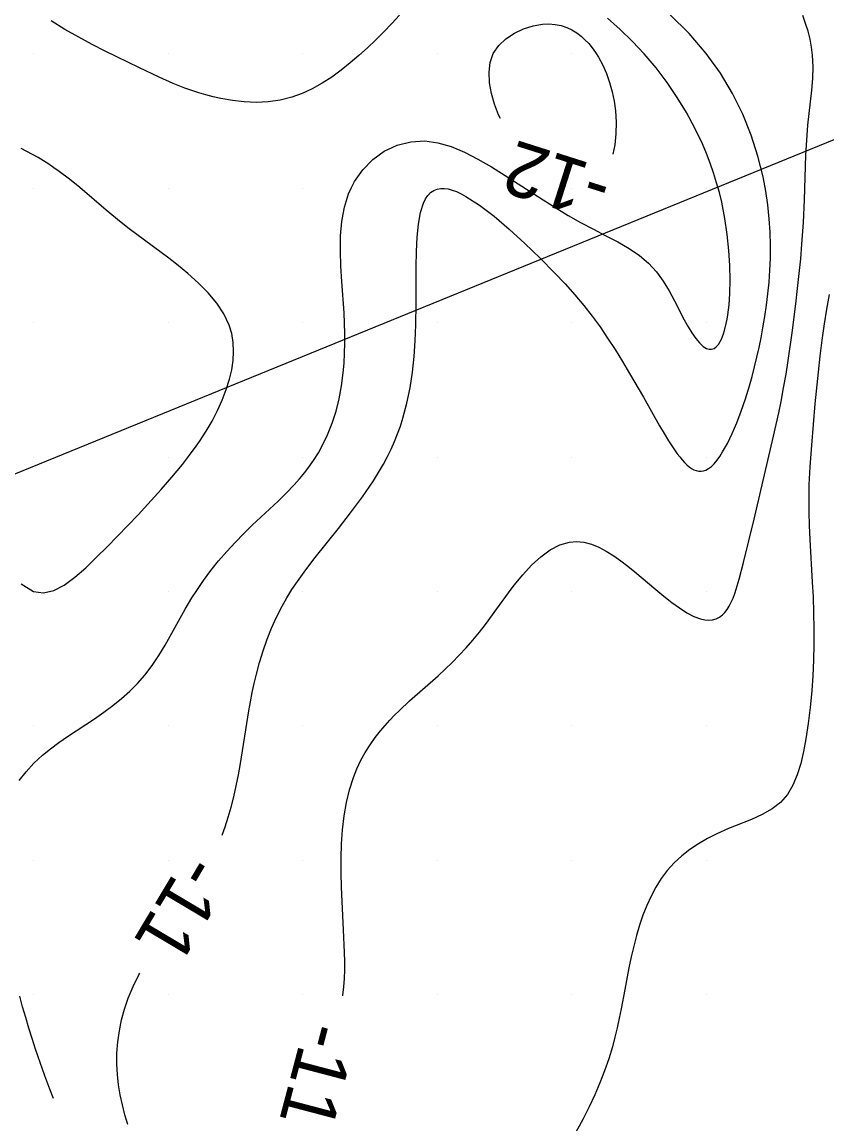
# Model space of a CAD drawing. Extents: x 2602990 to 2605851, y 618069 to 619180.
# Drawn here: x 2604304.57 to 2604334.48, y 618750.2 to 618791.18 of the extents above; entities that cross this region are included whole.
import ezdxf

# ---------------------------------------------------------------- set-up
doc = ezdxf.new("R2010")
doc.units = 0
for name, color, linetype in [('Default', 7, 'Continuous'), ('DTM Contours Minor', 7, 'Continuous'), ('DTM Contours Minor Text', 7, 'Continuous'), ('Exist DTM Scan Elevation Point', 7, 'Continuous'), ('Exist Structure Major Deck Tunnel Box Culvert', 7, 'Continuous')]:
    doc.layers.add(name, color=color, linetype=linetype)

# ---------------------------------------------------------------- blocks, each defined once
blk = doc.blocks.new('POINT_DISPLAY')
at = {"layer": 'Default'}
blk.add_line((0, 0), (0, 0), dxfattribs=at)

msp = doc.modelspace()

# ---------------------------------------------------------------- linework, layer by layer
at = {"layer": 'DTM Contours Minor'}
for points in [[(2604304.461, 618762.966), (2604304.72, 618763.296), (2604305.009, 618763.611), (2604305.327, 618763.907), (2604305.626, 618764.15), (2604305.941, 618764.383), (2604306.266, 618764.607), (2604307.267, 618765.268), (2604307.611, 618765.508), (2604307.945, 618765.758), (2604308.268, 618766.018), (2604308.576, 618766.292), (2604308.866, 618766.581), (2604309.136, 618766.887), (2604309.406, 618767.243), (2604309.655, 618767.618), (2604309.888, 618768.006), (2604310.634, 618769.344), (2604310.887, 618769.765), (2604311.065, 618770.042), (2604311.32, 618770.413), (2604311.592, 618770.777), (2604311.878, 618771.134), (2604312.178, 618771.483), (2604312.49, 618771.823), (2604312.813, 618772.155), (2604313.129, 618772.461), (2604314.085, 618773.357), (2604314.392, 618773.658), (2604314.685, 618773.966), (2604314.885, 618774.191), (2604315.076, 618774.422), (2604315.256, 618774.659), (2604315.425, 618774.903), (2604315.584, 618775.155), (2604315.73, 618775.416), (2604315.928, 618775.827), (2604316.098, 618776.257), (2604316.24, 618776.705), (2604316.356, 618777.169), (2604316.446, 618777.646), (2604316.51, 618778.134), (2604316.54, 618778.493), (2604316.559, 618778.857), (2604316.566, 618779.226), (2604316.564, 618779.599), (2604316.554, 618779.976), (2604316.536, 618780.357), (2604316.457, 618781.522), (2604316.422, 618782.103), (2604316.404, 618782.673), (2604316.412, 618783.229), (2604316.458, 618783.762), (2604316.5, 618784.031), (2604316.555, 618784.292), (2604316.624, 618784.543), (2604316.709, 618784.786), (2604316.809, 618785.019), (2604316.926, 618785.241), (2604317.232, 618785.681), (2604317.605, 618786.06), (2604318.034, 618786.368), (2604318.508, 618786.593), (2604319.015, 618786.726), (2604319.544, 618786.755), (2604320.027, 618786.689), (2604320.517, 618786.545), (2604321.012, 618786.338), (2604321.512, 618786.081), (2604322.016, 618785.788), (2604322.521, 618785.472), (2604323.938, 618784.558), (2604324.406, 618784.264), (2604324.868, 618783.983), (2604325.325, 618783.722), (2604325.805, 618783.467), (2604326.271, 618783.229), (2604326.715, 618782.996), (2604327.131, 618782.756), (2604327.513, 618782.498), (2604327.855, 618782.209), (2604328.144, 618781.891), (2604328.396, 618781.544), (2604328.618, 618781.18), (2604328.818, 618780.812), (2604329.181, 618780.105), (2604329.324, 618779.846), (2604329.466, 618779.613), (2604329.607, 618779.409), (2604329.744, 618779.242), (2604329.878, 618779.115), (2604330.007, 618779.034), (2604330.104, 618779.007), (2604330.197, 618779.009), (2604330.285, 618779.041), (2604330.368, 618779.1), (2604330.447, 618779.186), (2604330.519, 618779.297), (2604330.563, 618779.384), (2604330.604, 618779.48), (2604330.643, 618779.585), (2604330.678, 618779.701), (2604330.742, 618779.959), (2604330.773, 618780.12), (2604330.8, 618780.292), (2604330.844, 618780.665), (2604330.872, 618781.077), (2604330.885, 618781.579), (2604330.875, 618782.118), (2604330.84, 618782.684), (2604330.78, 618783.27), (2604330.691, 618783.869), (2604330.572, 618784.471), (2604330.484, 618784.837), (2604330.383, 618785.201), (2604330.27, 618785.565), (2604330.145, 618785.926), (2604330.006, 618786.287), (2604329.854, 618786.646), (2604329.577, 618787.229), (2604329.265, 618787.806), (2604328.92, 618788.374), (2604328.542, 618788.929), (2604328.133, 618789.468), (2604327.693, 618789.989), (2604327.257, 618790.455), (2604326.799, 618790.9), (2604326.323, 618791.321)], [(2604318.594, 618791.437), (2604318.313, 618791.125), (2604318.021, 618790.817), (2604317.72, 618790.515), (2604317.41, 618790.221), (2604317.093, 618789.935), (2604316.769, 618789.659), (2604316.427, 618789.386), (2604316.078, 618789.131), (2604315.722, 618788.897), (2604315.357, 618788.691), (2604314.984, 618788.516), (2604314.601, 618788.377), (2604314.166, 618788.27), (2604313.723, 618788.209), (2604313.276, 618788.189), (2604312.83, 618788.206), (2604312.388, 618788.254), (2604311.955, 618788.33), (2604311.679, 618788.392), (2604311.407, 618788.463), (2604311.14, 618788.542), (2604310.878, 618788.628), (2604310.619, 618788.722), (2604310.188, 618788.893), (2604309.662, 618789.125), (2604308.931, 618789.47), (2604307.666, 618790.092), (2604307.179, 618790.341), (2604306.677, 618790.61), (2604306.168, 618790.903), (2604305.657, 618791.223)], [(2604312.009, 618760.943), (2604312.117, 618761.245), (2604312.236, 618761.61), (2604312.345, 618761.984), (2604312.444, 618762.365), (2604312.535, 618762.77), (2604312.616, 618763.182), (2604312.69, 618763.599), (2604313.002, 618765.557), (2604313.063, 618765.901), (2604313.129, 618766.243), (2604313.201, 618766.583), (2604313.28, 618766.921), (2604313.397, 618767.361), (2604313.529, 618767.795), (2604313.678, 618768.222), (2604313.845, 618768.64), (2604314.029, 618769.05), (2604314.233, 618769.449), (2604314.411, 618769.76), (2604314.601, 618770.067), (2604314.806, 618770.372), (2604315.123, 618770.81), (2604315.467, 618771.257), (2604316.335, 618772.346), (2604316.783, 618772.921), (2604317.219, 618773.513), (2604317.63, 618774.12), (2604318, 618774.738), (2604318.147, 618775.016), (2604318.284, 618775.296), (2604318.409, 618775.578), (2604318.525, 618775.864), (2604318.63, 618776.152), (2604318.724, 618776.445), (2604318.874, 618777.004), (2604318.992, 618777.574), (2604319.081, 618778.154), (2604319.145, 618778.738), (2604319.186, 618779.326), (2604319.21, 618779.914), (2604319.22, 618780.704), (2604319.219, 618782.073), (2604319.228, 618782.64), (2604319.253, 618783.174), (2604319.3, 618783.662), (2604319.377, 618784.089), (2604319.491, 618784.445), (2604319.567, 618784.598), (2604319.655, 618784.727), (2604319.755, 618784.831), (2604319.868, 618784.91), (2604319.992, 618784.963), (2604320.129, 618784.989), (2604320.261, 618784.989), (2604320.404, 618784.969), (2604320.555, 618784.928), (2604320.716, 618784.868), (2604320.886, 618784.79), (2604321.065, 618784.693), (2604321.567, 618784.368), (2604322.111, 618783.953), (2604322.679, 618783.47), (2604323.255, 618782.942), (2604323.822, 618782.393), (2604324.361, 618781.845), (2604324.751, 618781.434), (2604325.115, 618781.032), (2604325.454, 618780.631), (2604325.762, 618780.237), (2604326.052, 618779.835), (2604326.332, 618779.424), (2604326.611, 618778.992), (2604326.885, 618778.55), (2604327.151, 618778.105), (2604327.662, 618777.222), (2604328.261, 618776.164), (2604328.433, 618775.871), (2604328.599, 618775.597), (2604328.762, 618775.346), (2604328.92, 618775.12), (2604329.011, 618775.002), (2604329.1, 618774.894), (2604329.189, 618774.797), (2604329.276, 618774.712), (2604329.363, 618774.639), (2604329.449, 618774.578), (2604329.539, 618774.529), (2604329.628, 618774.494), (2604329.716, 618774.474), (2604329.804, 618774.47), (2604329.892, 618774.482), (2604329.979, 618774.511), (2604330.084, 618774.568), (2604330.189, 618774.648), (2604330.293, 618774.752), (2604330.398, 618774.877), (2604330.502, 618775.022), (2604330.607, 618775.188), (2604330.784, 618775.507), (2604330.96, 618775.872), (2604331.132, 618776.276), (2604331.298, 618776.71), (2604331.456, 618777.167), (2604331.603, 618777.641), (2604331.703, 618777.992), (2604331.795, 618778.348), (2604331.882, 618778.707), (2604331.962, 618779.07), (2604332.036, 618779.436), (2604332.104, 618779.805), (2604332.174, 618780.224), (2604332.237, 618780.647), (2604332.289, 618781.074), (2604332.332, 618781.506), (2604332.363, 618781.944), (2604332.382, 618782.388), (2604332.386, 618782.871), (2604332.373, 618783.363), (2604332.341, 618783.863), (2604332.287, 618784.372), (2604332.21, 618784.891), (2604332.108, 618785.419), (2604331.915, 618786.186), (2604331.664, 618786.964), (2604331.351, 618787.744), (2604330.971, 618788.516), (2604330.522, 618789.271), (2604330, 618790), (2604329.357, 618790.747), (2604328.643, 618791.452)], [(2604316.496, 618754.968), (2604316.498, 618754.984), (2604316.531, 618755.294), (2604316.551, 618755.607), (2604316.561, 618755.924), (2604316.562, 618756.245), (2604316.555, 618756.571), (2604316.519, 618757.414), (2604316.463, 618758.466), (2604316.44, 618759.003), (2604316.427, 618759.542), (2604316.428, 618760.081), (2604316.446, 618760.615), (2604316.485, 618761.141), (2604316.546, 618761.655), (2604316.632, 618762.153), (2604316.745, 618762.629), (2604316.888, 618763.08), (2604317.018, 618763.409), (2604317.166, 618763.721), (2604317.328, 618764.017), (2604317.505, 618764.299), (2604317.693, 618764.567), (2604317.892, 618764.821), (2604318.062, 618765.02), (2604318.236, 618765.212), (2604318.415, 618765.398), (2604318.598, 618765.579), (2604318.976, 618765.93), (2604320.03, 618766.864), (2604320.295, 618767.11), (2604320.558, 618767.364), (2604320.818, 618767.629), (2604321.075, 618767.903), (2604321.326, 618768.189), (2604321.57, 618768.486), (2604321.789, 618768.771), (2604322.216, 618769.358), (2604322.643, 618769.948), (2604322.862, 618770.235), (2604323.18, 618770.622), (2604323.509, 618770.978), (2604323.849, 618771.29), (2604324.197, 618771.546), (2604324.551, 618771.733), (2604324.91, 618771.838), (2604325.181, 618771.857), (2604325.453, 618771.828), (2604325.728, 618771.755), (2604326.003, 618771.644), (2604326.28, 618771.499), (2604326.559, 618771.326), (2604326.82, 618771.141), (2604327.082, 618770.941), (2604327.344, 618770.728), (2604328.124, 618770.068), (2604328.423, 618769.822), (2604328.715, 618769.592), (2604329, 618769.386), (2604329.274, 618769.211), (2604329.534, 618769.074), (2604329.779, 618768.981), (2604329.939, 618768.946), (2604330.091, 618768.935), (2604330.232, 618768.948), (2604330.365, 618768.986), (2604330.488, 618769.047), (2604330.601, 618769.13), (2604330.691, 618769.222), (2604330.775, 618769.331), (2604330.853, 618769.456), (2604330.926, 618769.596), (2604330.993, 618769.75), (2604331.058, 618769.919), (2604331.114, 618770.086), (2604331.223, 618770.453), (2604331.384, 618771.078), (2604331.774, 618772.693), (2604332.502, 618775.779), (2604332.69, 618776.637), (2604332.778, 618777.067), (2604332.873, 618777.576), (2604332.962, 618778.085), (2604333.043, 618778.595), (2604333.19, 618779.614), (2604333.327, 618780.694), (2604333.393, 618781.261), (2604333.453, 618781.822), (2604333.506, 618782.374), (2604333.552, 618782.914), (2604333.607, 618783.727), (2604333.645, 618784.561), (2604333.701, 618786.228), (2604333.719, 618786.598), (2604333.743, 618786.967), (2604333.775, 618787.335), (2604333.92, 618788.643), (2604333.953, 618789.078), (2604333.964, 618789.511), (2604333.944, 618789.944), (2604333.908, 618790.24), (2604333.853, 618790.536), (2604333.781, 618790.831), (2604333.69, 618791.126), (2604333.581, 618791.422)], [(2604322.083, 618790), (2604322.287, 618790.297), (2604322.555, 618790.551), (2604322.868, 618790.759), (2604323.21, 618790.921), (2604323.562, 618791.033), (2604323.906, 618791.094), (2604324.152, 618791.105), (2604324.385, 618791.088), (2604324.605, 618791.044), (2604324.812, 618790.975), (2604325.008, 618790.882), (2604325.192, 618790.768), (2604325.346, 618790.651), (2604325.491, 618790.52), (2604325.628, 618790.374), (2604325.758, 618790.216), (2604325.879, 618790.045), (2604325.993, 618789.864), (2604326.149, 618789.57), (2604326.287, 618789.257), (2604326.404, 618788.927), (2604326.5, 618788.585), (2604326.574, 618788.234), (2604326.624, 618787.878), (2604326.651, 618787.446), (2604326.642, 618787.02), (2604326.596, 618786.613), (2604326.522, 618786.266)], [(2604322.352, 618787.593), (2604322.273, 618787.727), (2604322.133, 618788.119), (2604322.021, 618788.52), (2604321.948, 618788.919), (2604321.926, 618789.306), (2604321.967, 618789.67), (2604322.083, 618790)], [(2604304.541, 618770.286), (2604305, 618770), (2604305.373, 618769.949), (2604305.754, 618770.036), (2604306.142, 618770.238), (2604306.538, 618770.528), (2604306.939, 618770.881), (2604307.345, 618771.273), (2604307.733, 618771.658), (2604308.121, 618772.052), (2604308.506, 618772.45), (2604308.883, 618772.849), (2604309.25, 618773.245), (2604309.74, 618773.79), (2604310.139, 618774.25), (2604310.529, 618774.722), (2604310.795, 618775.063), (2604311.046, 618775.407), (2604311.166, 618775.58), (2604311.408, 618775.956), (2604311.632, 618776.339), (2604311.833, 618776.726), (2604312.011, 618777.117), (2604312.161, 618777.508), (2604312.282, 618777.899), (2604312.362, 618778.244), (2604312.414, 618778.586), (2604312.434, 618778.925), (2604312.418, 618779.259), (2604312.362, 618779.587), (2604312.265, 618779.909), (2604312.069, 618780.32), (2604311.807, 618780.717), (2604311.489, 618781.101), (2604311.127, 618781.471), (2604310.732, 618781.826), (2604310.317, 618782.166), (2604310.021, 618782.395), (2604308.835, 618783.269), (2604308.55, 618783.486), (2604308.258, 618783.717), (2604307.698, 618784.182), (2604306.715, 618785.022), (2604306.337, 618785.329), (2604305.954, 618785.619), (2604305.759, 618785.758), (2604305.567, 618785.887), (2604305.371, 618786.012), (2604305.171, 618786.132), (2604304.966, 618786.248), (2604304.756, 618786.36), (2604304.541, 618786.468)], [(2604334.561, 618781.048), (2604334.462, 618780.503), (2604334.373, 618779.948), (2604334.29, 618779.351), (2604334.216, 618778.75), (2604334.151, 618778.152), (2604334.038, 618776.978), (2604333.903, 618775.435), (2604333.846, 618774.629), (2604333.815, 618773.965), (2604333.806, 618773.631), (2604333.803, 618773.293), (2604333.805, 618772.951), (2604333.82, 618772.45), (2604333.844, 618771.938), (2604333.938, 618770.348), (2604333.965, 618769.804), (2604333.985, 618769.21), (2604333.995, 618768.614), (2604333.995, 618768.022), (2604333.982, 618767.439), (2604333.958, 618766.868), (2604333.92, 618766.315), (2604333.86, 618765.691), (2604333.783, 618765.094), (2604333.695, 618764.524), (2604333.609, 618764.051), (2604333.507, 618763.602), (2604333.38, 618763.182), (2604333.219, 618762.797), (2604333.014, 618762.453), (2604332.757, 618762.157), (2604332.444, 618761.912), (2604332.081, 618761.705), (2604331.683, 618761.524), (2604330.824, 618761.18), (2604330.389, 618760.99), (2604330.044, 618760.816), (2604329.71, 618760.62), (2604329.39, 618760.404), (2604329.088, 618760.165), (2604328.806, 618759.904), (2604328.548, 618759.619), (2604328.325, 618759.323), (2604328.125, 618759.008), (2604327.946, 618758.674), (2604327.787, 618758.325), (2604327.644, 618757.963), (2604327.518, 618757.59), (2604327.403, 618757.204), (2604327.301, 618756.81), (2604327.208, 618756.411), (2604327.123, 618756.008), (2604326.967, 618755.196), (2604326.834, 618754.483), (2604326.764, 618754.128), (2604326.688, 618753.773), (2604326.604, 618753.42), (2604326.51, 618753.068), (2604326.373, 618752.62), (2604326.218, 618752.174), (2604326.044, 618751.728), (2604325.852, 618751.283), (2604325.644, 618750.838), (2604325.419, 618750.391), (2604325.065, 618749.731)], [(2604308.504, 618750.18), (2604308.397, 618750.539), (2604308.302, 618750.906), (2604308.221, 618751.279), (2604308.158, 618751.657), (2604308.115, 618752.04), (2604308.094, 618752.426), (2604308.098, 618752.835), (2604308.13, 618753.246), (2604308.188, 618753.657), (2604308.272, 618754.066), (2604308.383, 618754.471), (2604308.52, 618754.87), (2604308.702, 618755.31), (2604308.912, 618755.738), (2604308.949, 618755.806)], [(2604305.743, 618751.141), (2604305.607, 618751.496), (2604305.424, 618751.99), (2604305.247, 618752.485), (2604305.076, 618752.982), (2604304.948, 618753.372), (2604304.825, 618753.763), (2604304.707, 618754.156), (2604304.594, 618754.55), (2604304.488, 618754.946)]]:
    msp.add_lwpolyline(points, dxfattribs=at)
at = {"layer": 'Exist Structure Major Deck Tunnel Box Culvert'}
msp.add_line((2604340.522, 618789.156), (2604301.145, 618773.083), dxfattribs=at)
msp.add_line((2604340.522, 618789.156), (2604301.145, 618773.083), dxfattribs=at)

# ---------------------------------------------------------------- block references
at = {"layer": 'Exist DTM Scan Elevation Point', "xscale": 1.3123333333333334, "yscale": 1.3123333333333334}
for p in [(2604305, 618790), (2604310, 618790), (2604315, 618790), (2604320, 618790), (2604325, 618790), (2604330, 618790), (2604305, 618785), (2604310, 618785), (2604315, 618785), (2604320, 618785), (2604325, 618785), (2604330, 618785), (2604305, 618780), (2604310, 618780), (2604315, 618780), (2604320, 618780), (2604325, 618780), (2604330, 618780), (2604305, 618775), (2604310, 618775), (2604315, 618775), (2604320, 618775), (2604325, 618775), (2604330, 618775), (2604305, 618770), (2604310, 618770), (2604315, 618770), (2604320, 618770), (2604325, 618770), (2604330, 618770), (2604305, 618765), (2604310, 618765), (2604315, 618765), (2604320, 618765), (2604325, 618765), (2604330, 618765), (2604305, 618760), (2604310, 618760), (2604315, 618760), (2604320, 618760), (2604325, 618760), (2604330, 618760), (2604305, 618755), (2604310, 618755), (2604315, 618755), (2604320, 618755), (2604325, 618755), (2604330, 618755)]:
    msp.add_blockref('POINT_DISPLAY', p, dxfattribs=at)

# ---------------------------------------------------------------- texts
at = {"layer": 'DTM Contours Minor Text'}
for s, rotation, p in [('-12', 162.3456, (2604326.594, 618785.631)), ('-11', 239.2208, (2604310.667, 618760.338)), ('-11', 255.2462, (2604315.11, 618754.083))]:
    msp.add_text(s, height=2, rotation=rotation, dxfattribs=at).set_placement(p)

doc.saveas('drawing.dxf')
